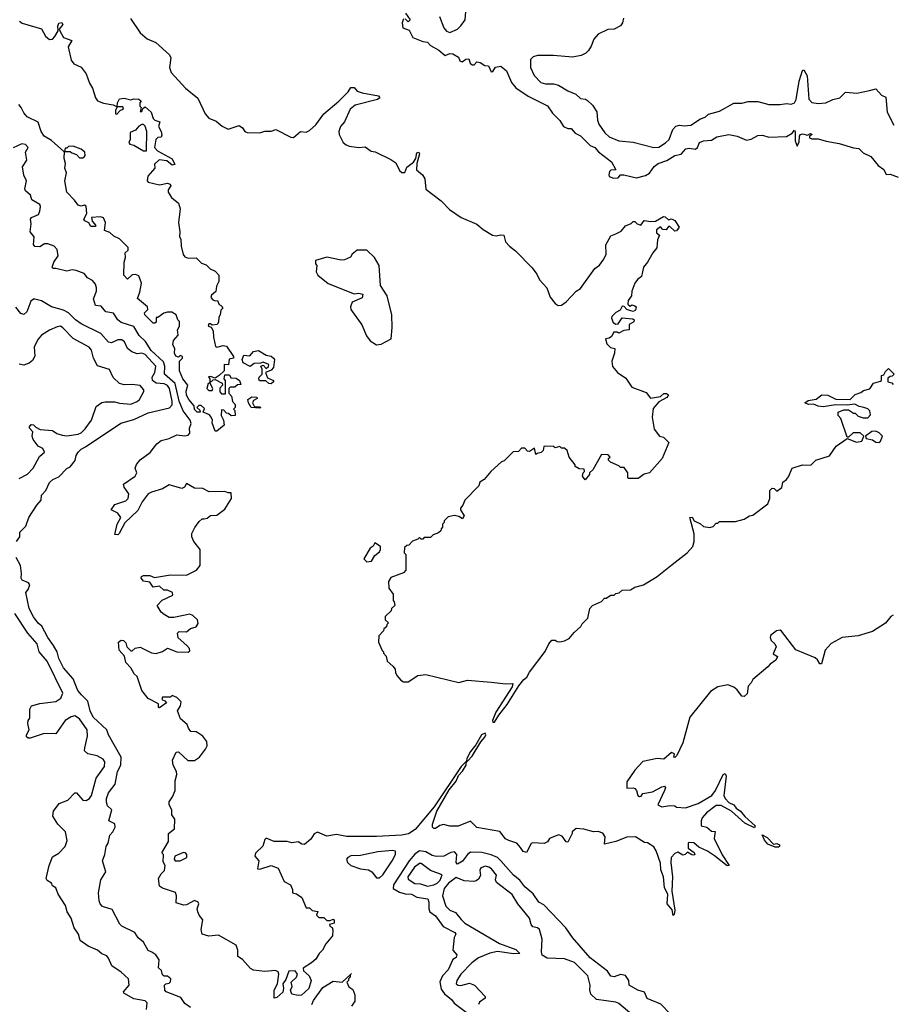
# Model space of a CAD drawing. Extents: x 2494106 to 2685573, y 758056 to 915185.
# Tile 347 of 507: x 2601609 to 2607079, y 896436 to 902605. Entities that reach past the tile are written whole.
import ezdxf

# ---------------------------------------------------------------- set-up
doc = ezdxf.new("R2010")
doc.units = 0

msp = doc.modelspace()

# ---------------------------------------------------------------- linework, layer by layer
at = {"layer": '0CON05XD'}
for points in [[(2604241.5, 902625), (2604268.6, 902555), (2604285, 902534), (2604305, 902524.4), (2604352.5, 902545), (2604375, 902565.8), (2604401.4, 902605), (2604412, 902735)], [(2602302.7, 902612.7), (2602365, 902523.3), (2602407.5, 902485), (2602462.3, 902462.3), (2602548.8, 902385), (2602557.1, 902365), (2602548.6, 902305), (2602558, 902275), (2602648.8, 902175), (2602725, 902112.5), (2602772, 902015), (2602795, 901988.8), (2602839.7, 901969.7), (2602877.7, 901937.7), (2602915, 901918.8), (2602985, 901942.5), (2603005, 901927.5), (2603020, 901905), (2603035, 901899.2), (2603113.6, 901896.4), (2603145, 901907.5), (2603185, 901907.5), (2603213.6, 901916.4), (2603308.3, 901868.3), (2603325, 901866.7), (2603370, 901905), (2603405, 901900), (2603425, 901910), (2603465, 901946.7), (2603515.6, 902014.4), (2603608.8, 902095), (2603667.1, 902152.9), (2603685, 902180), (2603705, 902180), (2603725, 902156.7), (2603755, 902146.7), (2603857.7, 902127.7), (2603866.7, 902115), (2603852.5, 902105), (2603711.1, 902068.9), (2603680, 902045), (2603644.2, 901965.8), (2603620, 901935), (2603610, 901905), (2603612.5, 901885), (2603637.5, 901835), (2603655, 901820), (2603675, 901813.3), (2603734.2, 901804.2), (2603775, 901808.8), (2603812.2, 901782.2), (2603836.8, 901776.8), (2603935, 901730), (2603967.3, 901707.3), (2603989.3, 901659.3), (2604005, 901646.7), (2604022.5, 901647.5), (2604035, 901680), (2604077.1, 901712.9), (2604091.2, 901735), (2604099.3, 901770.7), (2604110, 901775), (2604115.8, 901765), (2604097.5, 901705), (2604096, 901665), (2604133.2, 901633.2), (2604147.6, 901607.6), (2604155, 901543.3), (2604250.3, 901470.3), (2604303.8, 901415), (2604376.2, 901365), (2604475, 901324), (2604515, 901290), (2604573.3, 901255), (2604595, 901250), (2604625, 901257.5), (2604644, 901254), (2604653.2, 901213.2), (2604678.8, 901185), (2604717, 901157), (2604820.3, 901050.3), (2604850.5, 901010.5), (2604866.7, 900975), (2604914.1, 900924.1), (2604935, 900866.7), (2604965, 900827.5), (2604985, 900813.3), (2605005, 900816.7), (2605035, 900836.7), (2605096.8, 900903.2), (2605125, 900920), (2605214, 901046), (2605242.7, 901067.3), (2605271.2, 901105), (2605286.2, 901135), (2605283.3, 901195), (2605315, 901250), (2605346.7, 901263.3), (2605379.5, 901280.5), (2605406.4, 901313.6), (2605442.5, 901327.5), (2605455, 901340), (2605465, 901340), (2605480, 901325), (2605501.7, 901318.3), (2605523.6, 901346.4), (2605565, 901340), (2605595, 901342.5), (2605645, 901372.5), (2605655, 901370), (2605675, 901350), (2605695, 901357.5), (2605715, 901347.5), (2605742.5, 901305), (2605725, 901282.5), (2605715, 901280), (2605685, 901310), (2605675, 901310), (2605661.7, 901288.3), (2605640, 901290), (2605625, 901307.5), (2605600.7, 901289.3), (2605600, 901270), (2605620, 901255), (2605607.5, 901225), (2605602.5, 901175), (2605576.7, 901145), (2605544.1, 901085.9), (2605518.8, 901055), (2605507.5, 900995), (2605482.3, 900977.7), (2605463.8, 900955), (2605446.7, 900905), (2605443.3, 900875), (2605422.5, 900845), (2605421.7, 900821.7), (2605435, 900810), (2605445, 900817.5), (2605465, 900812.5), (2605472.5, 900805), (2605470, 900785), (2605455, 900777.5), (2605440.7, 900780.7), (2605415, 900790), (2605398.3, 900808.3), (2605385, 900810), (2605372.5, 900785), (2605345, 900770), (2605321.2, 900745), (2605318.8, 900735), (2605328.3, 900708.3), (2605345, 900696.7), (2605360, 900700), (2605385, 900737.5), (2605451.7, 900731.7), (2605460, 900725), (2605458.3, 900711.7), (2605430, 900695), (2605428.3, 900661.7), (2605395, 900657.5), (2605365, 900640), (2605355, 900647.5), (2605333.6, 900646.4), (2605319.3, 900620.7), (2605305, 900610), (2605280, 900605), (2605290, 900575), (2605311.7, 900551.7), (2605340, 900545), (2605337.5, 900515), (2605320, 900465), (2605325, 900432.5), (2605356.7, 900395), (2605409.3, 900359.3), (2605445, 900302.5), (2605535, 900270), (2605563.6, 900233.6), (2605625, 900243.8), (2605646.8, 900263.2), (2605663.1, 900263.1), (2605676.7, 900255), (2605665, 900238.6), (2605615, 900211.2), (2605580.7, 900169.3), (2605573.3, 900115), (2605585, 900040), (2605620, 899995), (2605645, 899990), (2605677.5, 899955), (2605635.3, 899854.7), (2605557.5, 899765), (2605523, 899757), (2605485, 899730), (2605425, 899730), (2605420, 899735), (2605420, 899765), (2605398.3, 899798.3), (2605375, 899800), (2605365, 899810), (2605311.7, 899831.7), (2605300, 899845), (2605300, 899855), (2605310, 899865), (2605298.3, 899878.3), (2605255, 899880), (2605202.5, 899785), (2605180, 899765), (2605180, 899755), (2605153, 899723), (2605137.5, 899745), (2605140, 899765), (2605150, 899775), (2605148.3, 899788.3), (2605115, 899790), (2605090, 899805), (2605090, 899815), (2605053, 899863), (2605040, 899905), (2605025, 899920), (2605005, 899920), (2604995, 899930), (2604965, 899922.5), (2604955, 899930), (2604905, 899932.5), (2604895, 899930), (2604890, 899905), (2604877.5, 899892.5), (2604852.5, 899887.5), (2604845, 899880), (2604835, 899920), (2604805, 899900), (2604791.7, 899901.7), (2604775, 899920), (2604755, 899920), (2604735, 899900), (2604703, 899897), (2604645, 899840), (2604630, 899835), (2604562.5, 899775), (2604520, 899725), (2604493.6, 899706.4), (2604486.4, 899683.6), (2604400, 899595), (2604387, 899563), (2604372.5, 899545), (2604373, 899533), (2604396.1, 899496.1), (2604385, 899477.5), (2604361.7, 899491.7), (2604335, 899497.5), (2604295, 899490), (2604270, 899465), (2604270, 899455), (2604260, 899445), (2604260, 899425), (2604250, 899415), (2604248.3, 899401.7), (2604235, 899390), (2604201.7, 899378.3), (2604185, 899360), (2604145, 899360), (2604135, 899350), (2604125, 899350), (2604115, 899360), (2604105, 899350), (2604071.7, 899338.3), (2604048.3, 899311.7), (2604035, 899310), (2604021.7, 899298.3), (2604020, 899265), (2604030, 899255), (2604030, 899155), (2604015, 899140), (2603935, 899110), (2603920, 899085), (2603923, 899043), (2603950, 899005), (2603950, 898965), (2603957, 898957), (2603960, 898935), (2603940, 898915), (2603938.3, 898901.7), (2603900, 898865), (2603900, 898845), (2603920, 898825), (2603910, 898815), (2603908.3, 898801.7), (2603891.7, 898788.3), (2603890, 898775), (2603860, 898745), (2603857.5, 898705), (2603881.7, 898651.7), (2603890, 898645), (2603890, 898635), (2603907, 898617), (2603912.5, 898585), (2603947.5, 898555), (2603962.5, 898535), (2603963.8, 898515), (2603973.8, 898495), (2603997.3, 898467.3), (2604015, 898456.2), (2604045, 898456), (2604104.2, 898495.8), (2604155, 898501.4), (2604361.2, 898451.2), (2604415, 898466), (2604565, 898454.3)], [(2604026.4, 902646.4), (2604057.5, 902605), (2604045, 902592.5), (2604025, 902610)], [(2605393.5, 902615), (2605387.5, 902585), (2605374.3, 902565.7), (2605335, 902546), (2605295, 902543.8), (2605235.7, 902514.3), (2605207.3, 902482.7), (2605191.7, 902438.3), (2605175, 902412.5), (2605157.5, 902395), (2605129.5, 902380.5), (2605075, 902370), (2604955, 902381.2), (2604855, 902381.2), (2604827.7, 902372.3), (2604811.2, 902355), (2604810.8, 902305), (2604832.9, 902255), (2604875, 902211.9), (2604905, 902203.3), (2604955, 902203.1), (2604985.5, 902195.5), (2605045, 902160), (2605095, 902138.6), (2605125, 902111.4), (2605155, 902108), (2605169.1, 902099.1), (2605198.8, 902068.8), (2605226.8, 902026.8), (2605230.6, 901975), (2605239.8, 901949.8), (2605276.1, 901896.1), (2605305, 901871.9), (2605365, 901845.7), (2605455, 901838.6), (2605584.5, 901804.5), (2605615, 901805.6), (2605656.9, 901833.1)], [(2601608.8, 902595), (2601625, 902584.2), (2601745, 902548), (2601771.7, 902501.7), (2601795, 902480), (2601815, 902484), (2601829.8, 902500.2), (2601850, 902535), (2601848.8, 902565), (2601855, 902582.5), (2601873.6, 902586.4), (2601878.8, 902575), (2601857.5, 902545), (2601860, 902535), (2601884.3, 902494.3), (2601936.7, 902475), (2601914, 902435), (2601932.4, 902352.4), (2601949.4, 902329.4), (2601995, 902306.7), (2602025.7, 902265), (2602046.9, 902206.9), (2602065.8, 902175), (2602083.3, 902115), (2602096.7, 902096.7), (2602135, 902082.5), (2602195, 902072.5), (2602220, 902060), (2602210, 902035), (2602210, 902015), (2602217.5, 902012.5), (2602241.7, 902038.3), (2602260, 902045), (2602255, 902060), (2602220, 902060), (2602222.5, 902085), (2602235, 902110), (2602265, 902112.5), (2602305, 902102.5), (2602325, 902110), (2602356.7, 902106.7), (2602370, 902095), (2602362.5, 902085), (2602363, 902063), (2602370, 902055), (2602365, 902030), (2602375, 902030), (2602381.7, 902048.3), (2602395, 902060), (2602433.3, 902025), (2602446.2, 901985), (2602455.7, 901975.7), (2602486.7, 901965), (2602478.8, 901935), (2602496, 901905), (2602499.3, 901880.7), (2602495, 901870), (2602475, 901867.5), (2602463.3, 901855), (2602453.8, 901805), (2602473.4, 901783.4), (2602565, 901732.5), (2602581.7, 901698.3), (2602565, 901692.5), (2602531.7, 901721.7), (2602483.9, 901726.1), (2602455, 901700), (2602456.7, 901675), (2602413.3, 901625), (2602407.5, 901595), (2602415, 901587.5), (2602485, 901570.8), (2602535, 901580), (2602552.5, 901575), (2602556, 901565), (2602540.5, 901539.5), (2602538.8, 901525), (2602561.3, 901491.3), (2602603.8, 901455), (2602615, 901420), (2602604, 901334), (2602612.5, 901275), (2602610, 901245), (2602619.3, 901229.3), (2602621.2, 901185), (2602633.9, 901133.9), (2602645, 901120), (2602665, 901111.2), (2602715, 901113.3), (2602749.2, 901079.2), (2602778.3, 901068.3), (2602803.8, 901043.8), (2602835, 901030), (2602856.7, 901005), (2602857.5, 900965), (2602842, 900935), (2602838.8, 900901.2), (2602810.7, 900879.3), (2602807.5, 900865), (2602819.3, 900849.3), (2602835, 900842.5), (2602850, 900845), (2602860, 900820), (2602875, 900812.5), (2602881.7, 900798.3), (2602870, 900785), (2602866.7, 900755), (2602858, 900742), (2602855, 900710), (2602847.5, 900695), (2602815, 900690), (2602805, 900700), (2602795, 900700), (2602790, 900685), (2602808.3, 900678.3), (2602822.5, 900655), (2602823.3, 900615), (2602837, 900557), (2602845, 900552.5), (2602885, 900563.8), (2602905, 900560), (2602950, 900495), (2602950, 900485), (2602921.7, 900478.3), (2602918.3, 900441.7), (2602890, 900445), (2602890, 900405), (2602860, 900375), (2602835, 900360), (2602805, 900370), (2602791.7, 900368.3), (2602800, 900355), (2602800, 900330), (2602790, 900325), (2602782.5, 900295), (2602795, 900282.5), (2602815, 900282.5), (2602820, 900295), (2602800, 900330), (2602821.7, 900348.3), (2602835, 900350), (2602878.3, 900328.3), (2602880, 900315), (2602863, 900297), (2602863, 900273), (2602875, 900260), (2602898.3, 900261.7), (2602900, 900345), (2602890, 900355), (2602895, 900380), (2602925, 900380), (2602931.7, 900361.7), (2602965, 900360), (2602987.5, 900345), (2602995, 900320), (2602975, 900317.5), (2602957, 900303), (2602928.3, 900301.7), (2602920, 900295), (2602920, 900265), (2602937, 900247), (2602943, 900213), (2602960, 900195), (2602960, 900175), (2602950, 900165), (2602957, 900157), (2602960, 900125), (2602935, 900122.5), (2602918.3, 900138.3), (2602905, 900140), (2602888.3, 900158.3), (2602875, 900160), (2602872.5, 900125), (2602887.5, 900095), (2602890, 900065), (2602845, 900027.5), (2602835, 900027.5), (2602815, 900080), (2602817.5, 900095), (2602810, 900115), (2602798.3, 900128.3), (2602760, 900145), (2602768.3, 900168.3), (2602747, 900187), (2602733, 900187), (2602720, 900175), (2602738.3, 900158.3), (2602740, 900145), (2602722.5, 900145), (2602705, 900162.5), (2602702.5, 900185), (2602668.8, 900225), (2602655, 900252.5), (2602652.3, 900277.7), (2602662.5, 900315), (2602632.5, 900355), (2602610, 900405), (2602610, 900465), (2602630, 900485), (2602630, 900495), (2602615, 900500), (2602605, 900490), (2602587, 900497), (2602580, 900515), (2602582.5, 900545), (2602568.3, 900568.3), (2602572.5, 900595), (2602601.7, 900628.3), (2602598.3, 900661.7), (2602610, 900685), (2602610, 900715), (2602600, 900725), (2602590, 900755), (2602563, 900773), (2602535, 900773.3), (2602513.6, 900766.4), (2602475, 900740), (2602465, 900740), (2602465, 900710), (2602457, 900703), (2602445, 900703.3), (2602394, 900755), (2602392, 900768), (2602411.7, 900788.3), (2602410, 900805), (2602348.3, 900858.3), (2602363, 900897), (2602372.5, 900955), (2602355, 901000), (2602335, 901008), (2602314, 901006), (2602285, 900980), (2602262.5, 901005), (2602264, 901086), (2602272.5, 901115), (2602270, 901145), (2602288.3, 901161.7), (2602288.3, 901178.3), (2602235, 901232.5), (2602199.5, 901249.5), (2602175, 901271.2), (2602140, 901285), (2602146.2, 901335), (2602133.6, 901363.6), (2602115, 901370), (2602060, 901365), (2602063, 901343), (2602086.7, 901315), (2602081.7, 901308.3), (2602055, 901310), (2602043, 901333), (2602017.5, 901345), (2602011.2, 901355), (2602029.3, 901390.7), (2602026.1, 901436.1), (2602015, 901442.5), (2601995, 901437.5), (2601975, 901442.5), (2601953.3, 901475), (2601904.2, 901525), (2601891.2, 901595), (2601902, 901645), (2601892.5, 901675), (2601896.7, 901705), (2601887.5, 901735), (2601890, 901780), (2601925, 901780), (2601935, 901770), (2601965, 901760), (2601985, 901740), (2602005, 901740), (2602015, 901747.5), (2602020, 901755), (2602016.7, 901775), (2601995, 901793.3), (2601945, 901812.5), (2601915, 901810), (2601905, 901800), (2601895, 901800), (2601890, 901780), (2601885, 901780), (2601808.8, 901848.8), (2601763.3, 901875), (2601744.4, 901904.4), (2601725, 901962.5), (2601655, 901996.2), (2601635, 902021.2), (2601619.4, 902055), (2601604.6, 902074.6)], [(2604015, 902610), (2604007.5, 902585), (2604010, 902555), (2604049.5, 902539.5), (2604073.9, 902493.9), (2604135, 902467.5), (2604165, 902463.3), (2604183.6, 902443.6), (2604236.2, 902415), (2604275, 902380), (2604305, 902393.3), (2604325, 902391.2), (2604359.3, 902369.3), (2604367, 902347), (2604381.7, 902341.7), (2604405, 902356.7), (2604425, 902360), (2604431.7, 902331.7), (2604445, 902322.5), (2604457, 902323), (2604475, 902340), (2604495, 902337.5), (2604525, 902317.5), (2604547.5, 902315), (2604565, 902277.5), (2604575, 902280), (2604592.5, 902307.5), (2604625, 902314.2), (2604660.6, 902285), (2604691.7, 902211.7), (2604718.3, 902178.3), (2604795.4, 902125.4), (2604829.3, 902109.3), (2604916.7, 902065), (2604948.3, 902018.3), (2604994.1, 901974.1), (2605016.7, 901935), (2605045, 901923.3), (2605065, 901923.8), (2605090, 901895), (2605125, 901877.5), (2605185, 901816.7), (2605215, 901803.3), (2605236.1, 901776.1), (2605318, 901715), (2605346.7, 901663.3), (2605315, 901662.5), (2605306.4, 901653.6), (2605302.3, 901632.3), (2605305, 901623.3), (2605331.7, 901611.7), (2605360, 901615), (2605375, 901632.5), (2605395, 901633.3), (2605475, 901613.5), (2605530.8, 901629.2), (2605556.2, 901643.8), (2605585, 901686.2), (2605611.2, 901705), (2605665, 901723.8), (2605715, 901753.3), (2605755, 901762.5), (2605785, 901795.8), (2605805, 901800), (2605845, 901793.8), (2605856.7, 901805), (2605870, 901835), (2605895, 901846.7), (2605945, 901851.2), (2605979.5, 901870.5), (2606054.3, 901885.7), (2606105.8, 901875.8), (2606165, 901851.2), (2606195, 901856.7), (2606235, 901878.8), (2606265, 901881.2), (2606305, 901870), (2606415, 901874), (2606450, 901895), (2606465, 901912.5), (2606470, 901905), (2606470, 901845), (2606483, 901813), (2606495, 901840), (2606497.1, 901875), (2606503.3, 901886.7), (2606515, 901890.8), (2606547.5, 901882.5), (2606565, 901892.5), (2606576.7, 901885), (2606560, 901875), (2606560, 901865), (2606575, 901857.5), (2606615, 901858.8), (2606663.6, 901843.6), (2606745, 901830), (2606835, 901801.2), (2606868.3, 901798.3), (2606895, 901770), (2606945, 901747.5), (2606990.5, 901690.5), (2607026.4, 901666.4), (2607040, 901635), (2607065, 901637.5), (2607115, 901617.5)], [(2605656.9, 901833.1), (2605679.5, 901855), (2605703.7, 901916.3), (2605722.6, 901937.4), (2605745, 901943.3), (2605775, 901940), (2605816.7, 901945), (2605876.9, 901983.1), (2605906.7, 901995), (2605926, 902014), (2605995, 902032), (2606085, 902081.2), (2606135, 902082.5), (2606175, 902092), (2606235, 902092), (2606305, 902074), (2606375, 902073.5), (2606415, 902080), (2606445, 902076.4), (2606465, 902083.8), (2606476.4, 902105), (2606495, 902218.8), (2606515, 902286.2), (2606525, 902290), (2606545, 902252.5), (2606555, 902106.7), (2606575, 902086.7), (2606615, 902078.9), (2606662.5, 902085), (2606705, 902104.4), (2606750, 902115), (2606785, 902150), (2606855.5, 902144.5), (2606935, 902161.4), (2606975, 902172.5), (2607011.2, 902131.2), (2607038.7, 902118.7), (2607047.5, 902025), (2607088.6, 901945)], [(2602405, 901782.5), (2602406.2, 901905), (2602395, 901937.5), (2602385, 901947.5), (2602375, 901947.5), (2602355, 901937.5), (2602335, 901913.8), (2602302, 901898), (2602301.2, 901855), (2602292.5, 901835), (2602300, 901825), (2602325, 901818.8), (2602385, 901783.3), (2602405, 901782.5)], [(2602516.1, 897273.9), (2602520, 897305), (2602508.3, 897328.3), (2602510, 897375), (2602500, 897385), (2602542.5, 897455), (2602542.5, 897505), (2602580, 897535), (2602582.5, 897595), (2602563.6, 897623.6), (2602562.5, 897655), (2602546.7, 897685), (2602546.7, 897705), (2602567.5, 897735), (2602583.3, 897775), (2602583.8, 897835), (2602593.8, 897875), (2602591.2, 897895), (2602571.2, 897935), (2602566.7, 897965), (2602590, 898015), (2602605, 898017.5), (2602663.9, 897963.9), (2602705, 897963.3), (2602736.7, 897985), (2602773.8, 898035), (2602783.8, 898055), (2602783, 898083), (2602757.5, 898115), (2602726.1, 898136.1), (2602715, 898142.5), (2602682.5, 898145), (2602667.5, 898165), (2602659.3, 898189.3), (2602617.5, 898225), (2602597.5, 898275), (2602616.7, 898305), (2602621.7, 898331.7), (2602595, 898357.5), (2602565, 898370), (2602555, 898360), (2602505, 898360), (2602500, 898345), (2602518.3, 898338.3), (2602530, 898325), (2602485, 898292.5), (2602480, 898295), (2602478.3, 898318.3), (2602415, 898352.5), (2602375, 898402.5), (2602345, 898490), (2602327, 898507), (2602306.7, 898545), (2602275, 898577.5), (2602267, 898617), (2602233.3, 898655), (2602227.5, 898705), (2602245, 898717.5), (2602260, 898715), (2602275, 898700), (2602280, 898675), (2602295, 898660), (2602305, 898650), (2602315, 898650), (2602333, 898667), (2602365, 898673.3), (2602435, 898637.5), (2602465, 898633.3), (2602505, 898646.7), (2602535, 898666.7), (2602595, 898643.8), (2602665, 898642.5), (2602675, 898650), (2602672.5, 898665), (2602656.2, 898685), (2602601.7, 898731.7), (2602598.3, 898761.7), (2602608.3, 898771.7), (2602655, 898770), (2602679.3, 898790.7), (2602715, 898800), (2602728.3, 898821.7), (2602724, 898844), (2602695, 898871.2), (2602675, 898881.2), (2602575, 898860), (2602545, 898860), (2602515, 898877.5), (2602495, 898892.5), (2602470, 898935), (2602501.7, 898968.3), (2602570, 899000), (2602567.5, 899015), (2602535, 899030), (2602511.7, 899031.7), (2602486.4, 899056.4), (2602445, 899050), (2602425, 899080), (2602385, 899087.5), (2602370, 899105), (2602373.6, 899116.4), (2602385, 899122.5), (2602425, 899122.5), (2602455, 899110), (2602555, 899126.2), (2602655, 899123.8), (2602717.5, 899155), (2602740, 899185), (2602740, 899285), (2602700, 899335), (2602687.5, 899365), (2602687.5, 899385), (2602706.4, 899423.6), (2602735, 899460), (2602753, 899477), (2602765, 899477.5), (2602785, 899482.5), (2602805, 899498.8), (2602845, 899500), (2602895, 899538.8), (2602936.7, 899605), (2602935, 899640), (2602915, 899640), (2602895, 899648.8), (2602797, 899647), (2602757, 899667), (2602705, 899670), (2602655, 899700), (2602643, 899677), (2602625, 899666.7), (2602545, 899690), (2602503.9, 899666.1), (2602435, 899645.7), (2602415, 899634), (2602377.8, 899585), (2602349.3, 899530.7), (2602267.7, 899452.3), (2602232.5, 899385), (2602225, 899377.5), (2602205, 899380), (2602220, 899445), (2602243.8, 899485), (2602225, 899513.3), (2602182.5, 899535), (2602205, 899566.7), (2602275, 899590), (2602288.8, 899605), (2602293.3, 899635), (2602263.3, 899675), (2602260, 899695), (2602332.5, 899745), (2602342.5, 899765), (2602332.5, 899795), (2602341.7, 899818.3), (2602365, 899846.7), (2602427, 899893), (2602468.3, 899948.3), (2602495, 899968.8), (2602545, 899980), (2602595, 900004), (2602645, 899998), (2602665, 900002), (2602676.2, 900015), (2602673.3, 900045), (2602684.3, 900075), (2602676.7, 900095), (2602634.8, 900154.8), (2602608.7, 900215), (2602583.8, 900325), (2602516.8, 900385), (2602518.3, 900435), (2602511, 900461), (2602432.5, 900532.5), (2602398.6, 900588.6), (2602357.3, 900627.3), (2602325, 900683.3), (2602245, 900706.9), (2602225, 900724.3), (2602196.2, 900766.2), (2602150, 900775), (2602119.5, 900809.5), (2602083.3, 900813.3), (2602070.8, 900855), (2602090, 900905), (2602091.2, 900925), (2602085, 900947.5), (2602065, 900971.2), (2602035, 900987.5), (2602012.5, 901015), (2601964.1, 901034.1), (2601937.7, 901037.7), (2601905, 901030), (2601835, 901045.8), (2601816.7, 901046.7), (2601812, 901055), (2601823.6, 901086.4), (2601849.4, 901125), (2601844.3, 901164.3), (2601825, 901186.7), (2601785, 901200), (2601765, 901200), (2601735, 901182.5), (2601704.2, 901184.2), (2601696.1, 901196.1), (2601699.2, 901245), (2601674, 901275), (2601681.2, 901325), (2601676.7, 901355), (2601682.5, 901365), (2601726, 901385), (2601736, 901406), (2601738.8, 901435), (2601735, 901446.7), (2601686.1, 901476.1), (2601676.1, 901506.1), (2601645, 901533.3), (2601641.2, 901545), (2601651.2, 901595), (2601635, 901630), (2601626.4, 901683.6), (2601653.3, 901725), (2601646.2, 901775), (2601662, 901805), (2601645, 901822), (2601622, 901828), (2601568.8, 901801.2)], [(2603845, 900567.5), (2603875, 900572.5), (2603936.7, 900605), (2603943.9, 900676.1), (2603942.5, 900755), (2603913.3, 900875), (2603870, 900940), (2603862.5, 901065), (2603832.5, 901115), (2603785, 901160), (2603725, 901160), (2603692.5, 901135), (2603683, 901117), (2603645, 901100), (2603625, 901097.5), (2603535, 901117.5), (2603463.6, 901096.4), (2603462.5, 901075), (2603472.5, 901065), (2603467.5, 901025), (2603477.5, 901005), (2603542.7, 900952.7), (2603705, 900887.5), (2603735, 900892.5), (2603760, 900885), (2603755, 900862.5), (2603693.9, 900836.1), (2603683.3, 900805), (2603685, 900790), (2603754.1, 900694.1), (2603783.3, 900625), (2603805, 900592.5), (2603845, 900567.5)], [(2601588.8, 899335), (2601610, 899365), (2601610, 899395), (2601648.3, 899431.7), (2601666.2, 899485), (2601715.9, 899564.1), (2601743.3, 899595), (2601746.7, 899625), (2601773.3, 899655), (2601796.7, 899705), (2601817.5, 899725), (2601855, 899740), (2601905, 899792.5), (2601926.4, 899803.6), (2601956.1, 899843.9), (2601963.3, 899875), (2601976.2, 899895), (2601994, 899915), (2602021.5, 899928.5), (2602243.2, 900076.8), (2602325, 900100), (2602415, 900140.9), (2602547.8, 900172.2), (2602565, 900192), (2602565.8, 900215), (2602547.6, 900295), (2602535, 900313.8), (2602514.2, 900324.2), (2602465, 900328.2), (2602441.5, 900345), (2602438.9, 900365), (2602455.3, 900394.7), (2602462.5, 900435), (2602395, 900506.2), (2602375, 900516.5), (2602345, 900510.9), (2602313, 900523), (2602284.2, 900545), (2602266.2, 900586.2), (2602249.3, 900599.3), (2602225, 900599.4), (2602185, 900580), (2602165, 900584.2), (2602118.1, 900638.1), (2601995, 900700), (2601958.6, 900725), (2601915, 900769.2), (2601884.5, 900784.5), (2601807.5, 900805), (2601745, 900842.5), (2601705, 900853.8), (2601695, 900853.8), (2601678.3, 900841.7), (2601654.2, 900775), (2601635, 900757.5), (2601616.2, 900765), (2601585, 900804)], [(2601605, 899730.8), (2601657.5, 899757.5), (2601694.2, 899795), (2601732.5, 899867.5), (2601764, 899895), (2601755, 899918), (2601725, 899932.5), (2601693.3, 899975), (2601687.5, 899995), (2601691.7, 900021.7), (2601670, 900045), (2601670, 900055), (2601681.7, 900068.3), (2601695, 900067.5), (2601711.2, 900051.2), (2601737.7, 900037.7), (2601815, 900032), (2601841.7, 900011.7), (2601875, 900001.4), (2601905, 899996.9), (2601975, 900007.3), (2601995, 900016.5), (2602018.5, 900041.5), (2602058.5, 900095), (2602089.2, 900180.8), (2602124.4, 900205.6), (2602145, 900211.4), (2602205, 900211.4), (2602235, 900201.9), (2602305, 900195.8), (2602345, 900212.5), (2602360, 900225), (2602387.5, 900275), (2602387.5, 900285), (2602365, 900313.3), (2602315, 900320), (2602265, 900316.2), (2602235, 900326.2), (2602195, 900363.8), (2602172.3, 900412.3), (2602096.1, 900436.1), (2602072, 900485), (2602058.8, 900535), (2602045, 900553.3), (2601945, 900606.7), (2601880, 900675), (2601865, 900683.8), (2601845, 900681.2), (2601795, 900660), (2601745, 900627.5), (2601725, 900603.3), (2601700, 900555), (2601703, 900497), (2601690, 900470), (2601667.5, 900452.5), (2601635, 900440), (2601605.8, 900445.8)], [(2603185, 900323.3), (2603170, 900325), (2603151.7, 900341.7), (2603113, 900343), (2603107.5, 900355), (2603110, 900365), (2603130, 900385), (2603130, 900415), (2603120, 900435), (2603135, 900440), (2603155, 900420), (2603168.3, 900431.7), (2603170, 900445), (2603135, 900460), (2603117.5, 900452.5), (2603078.3, 900451.7), (2603053, 900433), (2603010, 900455), (2603003.3, 900475), (2603015, 900502.5), (2603051.7, 900498.3), (2603075, 900526.7), (2603105, 900533.3), (2603155, 900502.5), (2603185, 900496.2), (2603200, 900485), (2603206.2, 900475), (2603200, 900425), (2603185, 900410), (2603150, 900395), (2603161.7, 900361.7), (2603200, 900345), (2603200, 900335), (2603185, 900323.3)], [(2604565, 898454.3), (2604657, 898443), (2604700, 898445), (2604696.7, 898425), (2604593, 898267), (2604572.9, 898215), (2604575, 898204.2), (2604585, 898204.4), (2604611.7, 898248.3), (2604665, 898314.2), (2604738.6, 898431.4), (2604768.3, 898471.7), (2604787.5, 898485), (2604803.9, 898516.1), (2604903, 898647), (2604926.7, 898695), (2604945, 898716.7), (2604965, 898717.5), (2604978.3, 898708.3), (2604995, 898707.5), (2605025, 898712.5), (2605053, 898727), (2605083.6, 898766.4), (2605126.4, 898803.6), (2605135, 898820), (2605170, 898855), (2605182.5, 898915), (2605200, 898935), (2605255, 898960), (2605275, 898980), (2605285, 898980), (2605315, 899000), (2605335, 899000), (2605345, 899010), (2605367, 899013), (2605385, 899030), (2605437, 899033), (2605465, 899050), (2605520, 899065), (2605605, 899116.2), (2605699.1, 899190.9), (2605792.5, 899265), (2605827.5, 899305), (2605837.5, 899335), (2605837, 899383), (2605810, 899485), (2605825, 899487.5), (2605836.7, 899465), (2605876.4, 899446.4), (2605895, 899430), (2605935, 899422.5), (2605955, 899430), (2605975, 899450), (2605985, 899450), (2605995, 899460), (2606095, 899460), (2606150, 899475), (2606183, 899497), (2606205, 899500), (2606298.3, 899571.7), (2606310, 899605), (2606310, 899655), (2606325, 899670), (2606338.3, 899668.3), (2606355, 899650), (2606386.4, 899673.6), (2606393, 899707), (2606416.4, 899723.6), (2606428.3, 899741.7), (2606450, 899795), (2606515, 899816.7), (2606567, 899813), (2606600, 899845), (2606685, 899872.5), (2606727, 899933), (2606795, 899980), (2606855, 899958), (2606887.5, 899965), (2606900, 899995), (2606876.4, 900016.4), (2606834, 900016), (2606805, 899990), (2606795, 899990), (2606757, 900107), (2606740, 900125), (2606740, 900145), (2606775, 900160), (2606805, 900160), (2606835, 900140), (2606845, 900140), (2606865, 900120), (2606895, 900110), (2606925, 900110), (2606941.7, 900128.3), (2606937.5, 900155), (2606925, 900167.5), (2606900, 900175), (2606870.5, 900180.5), (2606843.9, 900196.1), (2606795, 900188.8), (2606725, 900191.2), (2606645, 900180), (2606615, 900183.3), (2606585, 900196), (2606553.9, 900193.9), (2606530, 900205), (2606551.7, 900218.3), (2606601.7, 900228.3), (2606636.4, 900253.6), (2606675, 900253.3), (2606725, 900228), (2606815, 900226.2), (2606845, 900257.5), (2606881.7, 900268.3), (2606897.5, 900282.5), (2606938.3, 900291.7), (2606961.7, 900328.3), (2607005, 900340), (2607010, 900345), (2607010, 900375), (2607025, 900380), (2607035, 900400), (2607055, 900420), (2607090, 900385), (2607078.3, 900371.7), (2607065, 900370), (2607051.7, 900358.3), (2607050, 900335), (2607075, 900330), (2607085, 900320)], [(2603115, 900170), (2603060, 900175), (2603042.5, 900205), (2603040, 900225), (2603065, 900242.5), (2603095, 900240), (2603098.3, 900231.7), (2603075, 900220), (2603067.5, 900205), (2603080, 900180), (2603115, 900180), (2603120, 900175), (2603115, 900170)], [(2606995, 899956.7), (2607005, 899963.3), (2607017.5, 899995), (2606996.4, 900016.4), (2606976.4, 900026.4), (2606950, 900025), (2606910, 899995), (2606915, 899980), (2606955, 899973.3), (2606975, 899957.5), (2606995, 899956.7)], [(2603785, 899208.8), (2603815, 899213.3), (2603835, 899247.5), (2603865, 899270), (2603870, 899285), (2603870, 899305), (2603835, 899327.5), (2603823.8, 899306.2), (2603805, 899293.3), (2603767, 899227), (2603785, 899208.8)], [(2602680, 896415), (2602645, 896440), (2602619.5, 896479.5), (2602526.7, 896515), (2602518.8, 896525), (2602516.7, 896555), (2602525, 896563.3), (2602545, 896567.5), (2602553.6, 896576.4), (2602556.7, 896595), (2602535, 896612.5), (2602515, 896612.5), (2602505, 896620), (2602497, 896647), (2602480, 896665), (2602482.5, 896715), (2602463.3, 896745), (2602437.5, 896762.5), (2602413.6, 896773.6), (2602385.8, 896825.8), (2602352.3, 896852.3), (2602330, 896885), (2602250, 896925), (2602237, 896937), (2602189.3, 897029.3), (2602127.7, 897047.7), (2602113.3, 897065), (2602106.7, 897085), (2602104, 897135), (2602118, 897215), (2602148.8, 897265), (2602128.8, 897335), (2602143.8, 897375), (2602152, 897425), (2602163.8, 897445), (2602173.3, 897495), (2602193.3, 897516.7), (2602206.7, 897545), (2602205, 897567.5), (2602167.5, 897585), (2602187.5, 897655), (2602159.3, 897679.3), (2602152.3, 897702.3), (2602153.9, 897726.1), (2602165, 897760), (2602208, 897815), (2602222.9, 897895), (2602242.9, 897935), (2602245.6, 897985), (2602166.7, 898125), (2602156.2, 898155), (2602070, 898235), (2602050.6, 898275), (2602035.7, 898335.7), (2601996.7, 898375), (2601972.9, 898402.9), (2601943.3, 898475), (2601884.4, 898545), (2601855, 898603.3), (2601844.2, 898645), (2601820.8, 898685), (2601784.6, 898734.6), (2601747.5, 898805), (2601725, 898824), (2601695, 898863.8), (2601669.2, 898915), (2601647.5, 899015), (2601662.5, 899035), (2601672.5, 899065), (2601665, 899077.5), (2601625, 899093.3), (2601617.5, 899105), (2601620, 899135), (2601613.3, 899185), (2601586.7, 899235)], [(2602405, 896402.5), (2602408.1, 896445), (2602395, 896457.3), (2602325, 896469.6), (2602262.5, 896505), (2602260, 896515), (2602295.6, 896555), (2602290.6, 896595), (2602245, 896637.5), (2602187.3, 896677.3), (2602166.2, 896725), (2602155, 896740), (2602125, 896752.5), (2602097.5, 896775), (2602039.1, 896799.1), (2601988.8, 896835), (2601977.5, 896875), (2601951.2, 896915), (2601932.5, 896975), (2601905.8, 897015), (2601895.8, 897055), (2601851.2, 897125), (2601836.1, 897166.1), (2601815, 897177.5), (2601807.5, 897195), (2601782.1, 897212.1), (2601774.2, 897225), (2601793.6, 897306.4), (2601815, 897360), (2601855, 897383.3), (2601895, 897423.8), (2601907.3, 897462.7), (2601896.1, 897516.1), (2601847.5, 897565), (2601817.5, 897615), (2601820, 897645), (2601857, 897693), (2601910, 897715), (2601955, 897760), (2601965, 897760), (2602005.6, 897715.6), (2602025, 897712.9), (2602045.8, 897725), (2602058.9, 897745), (2602088.3, 897851.7), (2602140.6, 897925), (2602142.5, 897955), (2602132.1, 897972.1), (2602095, 897991.9), (2602035.6, 898005.6), (2602016.2, 898025), (2602018.1, 898041.9), (2602034.4, 898115), (2602031.4, 898155), (2601984.2, 898225), (2601955, 898243.1), (2601932.8, 898237.2), (2601895, 898214), (2601835, 898130), (2601762.5, 898132.5), (2601675, 898104), (2601662.9, 898102.9), (2601650.8, 898110.8), (2601651.2, 898125), (2601667.5, 898155), (2601660, 898195), (2601662.5, 898215), (2601671.7, 898228.3), (2601672.5, 898285), (2601683.6, 898306.4), (2601735, 898321.2), (2601835, 898332.9), (2601866.9, 898355), (2601878.9, 898385), (2601782.2, 898585), (2601730.8, 898645), (2601717.8, 898695), (2601660.8, 898760.8), (2601578.1, 898885)], [(2607085, 898873.8), (2607070, 898865), (2607035.8, 898824.2), (2606955, 898771.2), (2606865, 898743.8), (2606765, 898733.3), (2606695, 898696.2), (2606658.8, 898655), (2606635, 898570), (2606625, 898570), (2606610, 898595), (2606595.9, 898605.9), (2606475, 898657.5), (2606385, 898774), (2606375, 898779.2), (2606352.5, 898775), (2606315, 898747.5), (2606313.8, 898735), (2606320, 898715), (2606343.3, 898695), (2606350, 898675), (2606332, 898632), (2606360, 898615), (2606347.7, 898592.3), (2606312.3, 898567.7), (2606299.2, 898550.8), (2606205, 898470), (2606195, 898450), (2606175, 898430), (2606168.3, 898381.7), (2606150, 898365), (2606135, 898367.5), (2606107, 898407), (2606085, 898423.8), (2606047, 898437), (2605985, 898425.8), (2605938.8, 898395), (2605810, 898235), (2605765.8, 898074.2), (2605727.5, 897995), (2605715, 897982.5), (2605710, 897985), (2605712.5, 898005), (2605695, 898013.3), (2605647.3, 897972.7), (2605604.1, 897975.9), (2605515, 897956.7), (2605465, 897903.3), (2605415, 897830), (2605415, 897790), (2605455, 897792.5), (2605465, 897787.5), (2605476.2, 897776.2), (2605483.9, 897743.9), (2605495, 897737.5), (2605505, 897740), (2605515, 897757.5), (2605575, 897768), (2605635, 897798.8), (2605651.7, 897801.7), (2605656.7, 897795), (2605650, 897775), (2605610, 897685), (2605635, 897672.5), (2605685, 897682.5), (2605715, 897680), (2605725, 897670), (2605783, 897667), (2605862.5, 897695), (2605946.7, 897745), (2605971.2, 897775), (2606017.5, 897875), (2606031.7, 897881.7), (2606037.5, 897865), (2606023.3, 897745), (2606031.2, 897725), (2606055, 897701.2), (2606085, 897686), (2606100, 897665), (2606126.9, 897646.9), (2606153.3, 897613.3), (2606220, 897555), (2606215, 897542.5), (2606155, 897571.8), (2606071.2, 897645), (2606005, 897681.2), (2605975, 897682.5), (2605913.6, 897636.4), (2605887.5, 897605), (2605880, 897585), (2605880, 897555), (2605916.1, 897546.1), (2605945, 897520), (2605968.3, 897518.3), (2605962.5, 897475), (2606013, 897373), (2606056.7, 897305), (2606044.3, 897304.3), (2605965, 897366), (2605920, 897395), (2605865, 897420), (2605835, 897447.5), (2605805, 897450), (2605800, 897445), (2605800, 897415), (2605837, 897387), (2605840, 897375), (2605835, 897370), (2605821.7, 897371.7), (2605795, 897390), (2605780, 897375), (2605765, 897370), (2605735, 897390), (2605715, 897380), (2605693.3, 897355), (2605690, 897325), (2605700, 897235), (2605696, 897145), (2605716, 897025), (2605711.7, 896998.3), (2605705, 896992.5), (2605698.8, 897028.8), (2605668, 897065), (2605671.2, 897125), (2605651.2, 897165), (2605643.8, 897235), (2605628.8, 897278.8), (2605625, 897320), (2605597.7, 897397.7), (2605583, 897423), (2605545, 897447.5), (2605525, 897450), (2605470, 897485), (2605415, 897483.3), (2605345, 897456.2), (2605275, 897440), (2605278.8, 897485), (2605265, 897508), (2605235, 897518.8), (2605205, 897516.7), (2605145, 897533.3), (2605097, 897537), (2605073, 897517), (2605072.5, 897505), (2605045, 897452.5), (2605033.6, 897453.6), (2605009.3, 897489.3), (2604987, 897497), (2604930, 897475), (2604916.4, 897453.6), (2604896.4, 897443.6), (2604825, 897446.7), (2604815, 897442.5), (2604785, 897387.5), (2604765, 897392.5), (2604747.7, 897417.7), (2604725, 897446.2), (2604675, 897461.2), (2604655, 897473.3), (2604618.3, 897518.3), (2604475, 897543.3), (2604435, 897583.3), (2604358.3, 897551.7), (2604305, 897552), (2604265, 897562.9), (2604243.2, 897556.8), (2604215, 897536.7), (2604205, 897536.7), (2604196.7, 897545), (2604196.2, 897565), (2604223, 897647), (2604300.9, 897779.1), (2604345, 897834.2), (2604360.3, 897869.7), (2604385, 897896.7), (2604407.1, 897935), (2604410, 897960), (2604376.7, 897925), (2604207.9, 897672.1), (2604088.8, 897531.2), (2604045.4, 897504.6), (2604005, 897496.5), (2603845, 897487.5), (2603657.9, 897487.9), (2603595, 897500), (2603535, 897490), (2603475, 897514), (2603455.6, 897504.4), (2603435, 897470.8), (2603395, 897436.2), (2603378.3, 897438.3), (2603355, 897453.3), (2603315, 897446.7), (2603285, 897456.7), (2603205, 897455.8), (2603155, 897475.8), (2603145, 897467.5), (2603133.6, 897426.4), (2603086.4, 897383.6), (2603082.5, 897365), (2603107.5, 897335), (2603100, 897285), (2603115, 897282.5), (2603185, 897306.2), (2603228.3, 897288.3), (2603267.5, 897205), (2603307.5, 897185), (2603320, 897155), (2603320, 897135), (2603345, 897127.5), (2603377.5, 897105), (2603405, 897040), (2603425, 897040), (2603443, 897023), (2603478.3, 897018.3), (2603470, 896995), (2603485, 896980), (2603515, 896980), (2603535, 896960), (2603555, 896960), (2603575, 896970), (2603580, 896965), (2603580, 896945), (2603550, 896935), (2603552.5, 896925), (2603567, 896917), (2603571.7, 896901.7), (2603570, 896865), (2603527.5, 896815), (2603507.5, 896775), (2603485.9, 896754.1), (2603465, 896718.8), (2603438.8, 896695), (2603386.9, 896663.1), (2603388.6, 896645), (2603424.3, 896615), (2603435.6, 896585.6), (2603420.5, 896535), (2603375, 896494), (2603355, 896490), (2603315, 896500), (2603307.5, 896525), (2603316.4, 896546.4), (2603310, 896575), (2603344.1, 896605.9), (2603351.2, 896625), (2603335.8, 896645.8), (2603296.4, 896643.6), (2603278, 896592), (2603257.5, 896565), (2603262.5, 896535), (2603258.3, 896511.7), (2603220.5, 896479.5), (2603203.3, 896473.3), (2603204.3, 896525), (2603224.2, 896565), (2603234, 896625), (2603230, 896640), (2603211.7, 896648.3), (2603145, 896641.2), (2603075, 896650), (2603055, 896661.2), (2603005, 896716.7), (2602976.4, 896736.4), (2602975.9, 896775.9), (2602965, 896806.7), (2602855, 896868.8), (2602795, 896863.8), (2602752.5, 896875), (2602746.7, 896905), (2602757.5, 896965), (2602733.9, 896993.9), (2602726.7, 897015), (2602722.5, 897035), (2602732.5, 897065), (2602727.5, 897075), (2602705, 897086.7), (2602655, 897060), (2602635, 897056.7), (2602590.7, 897070.7), (2602592.5, 897115), (2602585.7, 897135.7), (2602504.2, 897164.2), (2602486.1, 897176.1), (2602480, 897225), (2602495, 897252.5), (2602516.1, 897273.9)], [(2604415, 897960), (2604445, 897991.2), (2604498.8, 898081.2), (2604525, 898108.8), (2604531.2, 898125), (2604526.7, 898135), (2604504.2, 898125), (2604467.7, 898062.3), (2604435, 898020), (2604411.2, 897975), (2604410, 897960), (2604415, 897960)], [(2606345, 897419.5), (2606299.4, 897439.4), (2606276.9, 897465), (2606262.3, 897497.7), (2606295, 897481.9), (2606335, 897440), (2606355, 897442.5), (2606372.5, 897435), (2606372.5, 897425), (2606365, 897420), (2606345, 897419.5)], [(2602615, 897333.8), (2602657.5, 897355), (2602656.7, 897375), (2602647.5, 897385), (2602635, 897386.7), (2602582.5, 897365), (2602577.5, 897345), (2602583.3, 897335), (2602615, 897333.8)], [(2603865, 897228.2), (2603885, 897247.9), (2603942.8, 897335), (2603964.5, 897375), (2603965.5, 897395.5), (2603945, 897398.8), (2603855, 897391.5), (2603745, 897368.9), (2603684.6, 897365.4), (2603665, 897356.2), (2603656.7, 897345), (2603664, 897325), (2603685.5, 897305.5), (2603745, 897284.4), (2603795, 897278.6), (2603815.4, 897265.4), (2603845, 897229.2), (2603865, 897228.2)], [(2605687.5, 896375), (2605627.3, 896437.3), (2605542.3, 896472.3), (2605525, 896511.2), (2605484.1, 896524.1), (2605430, 896555), (2605427.5, 896585), (2605406.1, 896616.1), (2605375, 896623.3), (2605335, 896608.8), (2605315, 896611.2), (2605294.2, 896644.2), (2605185, 896728), (2605073.6, 896853.6), (2605031.9, 896915), (2604895, 897058.8), (2604863.3, 897075), (2604828.3, 897128.3), (2604775, 897172), (2604745, 897214), (2604704.3, 897245), (2604625.6, 897335), (2604604.7, 897354.7), (2604563.4, 897373.4), (2604505, 897387.5), (2604435, 897388.2), (2604415, 897375.5), (2604385, 897332.1), (2604353.7, 897313.7), (2604344.6, 897324.6), (2604349.2, 897375), (2604335, 897390.6), (2604312.4, 897387.6), (2604267, 897363), (2604218.7, 897361.3), (2604195, 897367.8), (2604155, 897392.1), (2604115, 897397.9), (2604085, 897376.9), (2604050.3, 897335), (2603952.7, 897185), (2603950.6, 897160.6), (2603989.5, 897139.5), (2604025, 897128.5), (2604065, 897125.5), (2604097.6, 897107.6), (2604167.1, 897097.1), (2604173.3, 897075), (2604173.1, 897035), (2604180.8, 897015), (2604215, 896990), (2604264, 896924), (2604336.7, 896885), (2604342.5, 896875), (2604333.3, 896855), (2604323.8, 896775), (2604350, 896745), (2604345, 896730), (2604325, 896717.5), (2604295, 896652.5), (2604260, 896615), (2604243, 896577), (2604251.1, 896531.1), (2604271.5, 896501.5), (2604315.8, 896465), (2604332.5, 896442.5), (2604415, 896380.6)], [(2604165, 897175.6), (2604205, 897184.8), (2604226.2, 897195), (2604245, 897214.6), (2604257.4, 897247.4), (2604184.3, 897274.3), (2604125, 897317.1), (2604115, 897317.8), (2604083.8, 897295), (2604042.7, 897235), (2604045, 897220), (2604085, 897193.6), (2604121.4, 897191.4), (2604165, 897175.6)], [(2605445, 896372.5), (2605365, 896440), (2605345, 896449.1), (2605225, 896466.7), (2605189.5, 896499.5), (2605182.5, 896527.5), (2605184.4, 896555.6), (2605171.1, 896615), (2605087.1, 896697.1), (2605025, 896721.5), (2604915, 896724), (2604885, 896743.3), (2604879.2, 896765), (2604883.8, 896845), (2604868.1, 896905), (2604855, 896915.7), (2604825, 896922), (2604815.4, 896935.4), (2604804.3, 896975), (2604731.1, 897065), (2604695, 897122.9), (2604598.3, 897198.3), (2604592.5, 897215), (2604598, 897245), (2604566, 897285), (2604550, 897295), (2604529.5, 897300.5), (2604500, 897290), (2604493.8, 897276.2), (2604497.5, 897242.5), (2604485, 897220), (2604471.2, 897208.8), (2604455, 897204.3), (2604395, 897208.6), (2604345, 897230.8), (2604297.5, 897195), (2604269.2, 897160.9), (2604258.8, 897115), (2604280.2, 897050.2), (2604305, 897025.8), (2604340.3, 897010.3), (2604376.9, 896966.9), (2604400, 896945), (2604616.8, 896816.8), (2604718.7, 896778.7), (2604743.3, 896755), (2604705, 896751.8), (2604605, 896766.6), (2604555, 896756.4), (2604485, 896727.1), (2604442.2, 896695), (2604375, 896624.4), (2604348.9, 896585), (2604344.6, 896564.6), (2604356.7, 896555), (2604375, 896552.7), (2604429.1, 896569.1), (2604460, 896555), (2604527.5, 896485), (2604527.5, 896475), (2604490.2, 896449.8), (2604485.6, 896435)], [(2603440, 896435), (2603450.5, 896460.5), (2603508.9, 896541.1), (2603575, 896580), (2603630, 896575), (2603679.6, 896620.4), (2603688.3, 896628.3), (2603679.6, 896620.4), (2603680, 896605), (2603670, 896595), (2603670, 896585), (2603660, 896575), (2603672.5, 896545), (2603698.3, 896528.3), (2603708.8, 896495), (2603710, 896455), (2603688.8, 896425)]]:
    msp.add_lwpolyline(points, dxfattribs=at)

doc.saveas('drawing.dxf')
